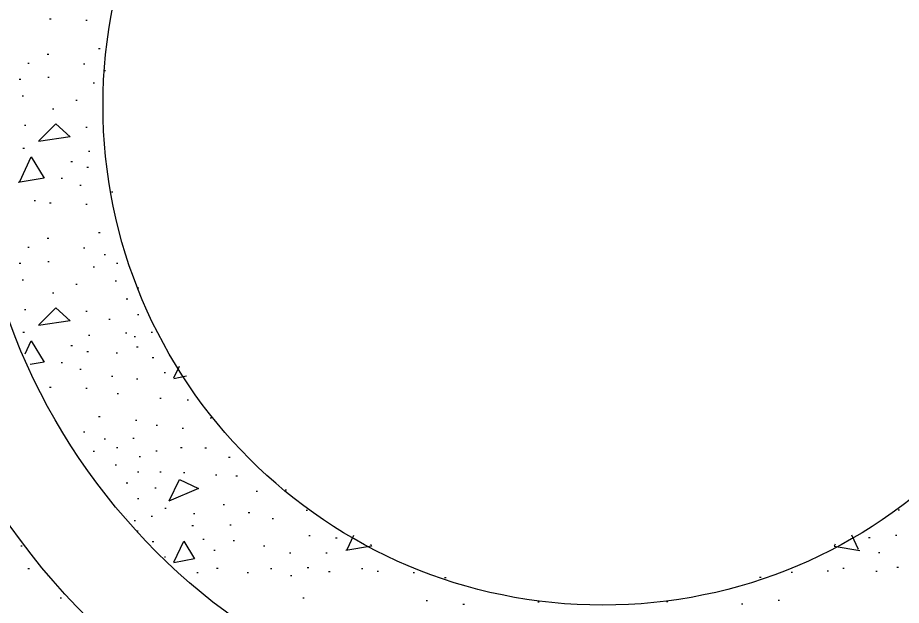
# Model space of a CAD drawing. Extents: x 2133490 to 2172050, y 2138301 to 2145980.
# Drawn here: x 2144647.97 to 2144671.02, y 2139157.2 to 2139172.54 of the extents above; entities that cross this region are included whole.
import ezdxf

# ---------------------------------------------------------------- set-up
doc = ezdxf.new("R2010")
doc.units = 0
doc.layers.add('Utilities_PR_Underground Sanitary Sewer', color=7, linetype='Continuous')

msp = doc.modelspace()

# ---------------------------------------------------------------- linework, layer by layer
at = {"layer": 'Utilities_PR_Underground Sanitary Sewer'}
for p, q in [((2144648.801, 2139172.503), (2144648.839, 2139172.503)), ((2144649.742, 2139172.471), (2144649.779, 2139172.471)), ((2144648.739, 2139171.58), (2144648.776, 2139171.58)), ((2144650.078, 2139171.732), (2144650.116, 2139171.732)), ((2144648.231, 2139171.349), (2144648.269, 2139171.349)), ((2144649.685, 2139171.331), (2144649.722, 2139171.331)), ((2144650.223, 2139171.154), (2144650.26, 2139171.154)), ((2144648.007, 2139170.93), (2144648.045, 2139170.93)), ((2144648.754, 2139170.978), (2144648.791, 2139170.978)), ((2144649.934, 2139170.833), (2144649.971, 2139170.833)), ((2144648.08, 2139170.497), (2144648.117, 2139170.497)), ((2144649.483, 2139170.385), (2144649.521, 2139170.385)), ((2144648.873, 2139170.159), (2144648.911, 2139170.159)), ((2144648.144, 2139169.726), (2144648.182, 2139169.726)), ((2144649.742, 2139169.678), (2144649.779, 2139169.678)), ((2144648.104, 2139169.133), (2144648.142, 2139169.133)), ((2144649.814, 2139169.051), (2144649.852, 2139169.051)), ((2144649.356, 2139168.782), (2144649.394, 2139168.782)), ((2144649.775, 2139168.631), (2144649.812, 2139168.631)), ((2144649.1, 2139168.342), (2144649.137, 2139168.342)), ((2144649.588, 2139168.165), (2144649.625, 2139168.165)), ((2144650.414, 2139167.988), (2144650.452, 2139167.988)), ((2144648.393, 2139167.762), (2144648.43, 2139167.762)), ((2144648.801, 2139167.7), (2144648.839, 2139167.7)), ((2144649.742, 2139167.667), (2144649.779, 2139167.667)), ((2144650.078, 2139166.928), (2144650.116, 2139166.928)), ((2144648.739, 2139166.776), (2144648.776, 2139166.776)), ((2144648.231, 2139166.542), (2144648.269, 2139166.542)), ((2144649.685, 2139166.527), (2144649.722, 2139166.527)), ((2144650.223, 2139166.351), (2144650.26, 2139166.351)), ((2144648.007, 2139166.124), (2144648.045, 2139166.124)), ((2144648.754, 2139166.174), (2144648.791, 2139166.174)), ((2144649.934, 2139166.03), (2144649.971, 2139166.03)), ((2144650.544, 2139166.124), (2144650.581, 2139166.124)), ((2144648.08, 2139165.691), (2144648.117, 2139165.691)), ((2144649.483, 2139165.579), (2144649.521, 2139165.579)), ((2144650.511, 2139165.669), (2144650.549, 2139165.669)), ((2144648.873, 2139165.355), (2144648.911, 2139165.355)), ((2144651.094, 2139165.485), (2144651.131, 2139165.485)), ((2144650.8, 2139165.193), (2144650.837, 2139165.193)), ((2144648.144, 2139164.922), (2144648.182, 2139164.922)), ((2144649.742, 2139164.872), (2144649.779, 2139164.872)), ((2144650.342, 2139164.666), (2144650.379, 2139164.666)), ((2144651.094, 2139164.785), (2144651.131, 2139164.785)), ((2144648.104, 2139164.327), (2144648.142, 2139164.327)), ((2144649.814, 2139164.247), (2144649.852, 2139164.247)), ((2144650.778, 2139164.312), (2144650.815, 2139164.312)), ((2144651.007, 2139164.215), (2144651.044, 2139164.215)), ((2144651.447, 2139164.327), (2144651.484, 2139164.327)), ((2144649.356, 2139163.976), (2144649.394, 2139163.976)), ((2144651.071, 2139163.946), (2144651.109, 2139163.946)), ((2144649.775, 2139163.824), (2144649.812, 2139163.824)), ((2144650.536, 2139163.785), (2144650.573, 2139163.785)), ((2144649.1, 2139163.536), (2144649.137, 2139163.536)), ((2144651.479, 2139163.665), (2144651.517, 2139163.665)), ((2144649.588, 2139163.359), (2144649.625, 2139163.359)), ((2144651.786, 2139163.272), (2144651.823, 2139163.272)), ((2144650.414, 2139163.182), (2144650.452, 2139163.182)), ((2144651.064, 2139163.11), (2144651.101, 2139163.11)), ((2144648.801, 2139162.893), (2144648.839, 2139162.893)), ((2144649.742, 2139162.861), (2144649.779, 2139162.861)), ((2144650.561, 2139162.724), (2144650.598, 2139162.724)), ((2144651.674, 2139162.605), (2144651.711, 2139162.605)), ((2144652.388, 2139162.557), (2144652.425, 2139162.557)), ((2144650.078, 2139162.124), (2144650.116, 2139162.124)), ((2144652.988, 2139162.092), (2144653.025, 2139162.092)), ((2144651.039, 2139162.027), (2144651.076, 2139162.027)), ((2144651.577, 2139161.898), (2144651.614, 2139161.898)), ((2144649.685, 2139161.721), (2144649.722, 2139161.721)), ((2144652.259, 2139161.818), (2144652.296, 2139161.818)), ((2144650.223, 2139161.544), (2144650.26, 2139161.544)), ((2144650.969, 2139161.562), (2144651.007, 2139161.562)), ((2144649.934, 2139161.223), (2144649.971, 2139161.223)), ((2144650.544, 2139161.32), (2144650.581, 2139161.32)), ((2144651.569, 2139161.233), (2144651.606, 2139161.233)), ((2144652.219, 2139161.32), (2144652.256, 2139161.32)), ((2144652.853, 2139161.305), (2144652.891, 2139161.305)), ((2144651.136, 2139161.079), (2144651.173, 2139161.079)), ((2144653.471, 2139161.064), (2144653.508, 2139161.064)), ((2144650.511, 2139160.862), (2144650.549, 2139160.862)), ((2144651.094, 2139160.678), (2144651.131, 2139160.678)), ((2144651.674, 2139160.678), (2144651.711, 2139160.678)), ((2144652.291, 2139160.663), (2144652.328, 2139160.663)), ((2144653.125, 2139160.599), (2144653.162, 2139160.599)), ((2144653.662, 2139160.574), (2144653.7, 2139160.574)), ((2144650.8, 2139160.39), (2144650.837, 2139160.39)), ((2144651.544, 2139160.263), (2144651.582, 2139160.263)), ((2144654.947, 2139160.213), (2144654.984, 2139160.213)), ((2144651.094, 2139159.981), (2144651.131, 2139159.981)), ((2144654.185, 2139160.18), (2144654.222, 2139160.18)), ((2144653.326, 2139159.827), (2144653.364, 2139159.827)), ((2144651.447, 2139159.523), (2144651.484, 2139159.523)), ((2144651.808, 2139159.732), (2144651.845, 2139159.732)), ((2144652.555, 2139159.596), (2144652.592, 2139159.596)), ((2144653.983, 2139159.62), (2144654.021, 2139159.62)), ((2144655.494, 2139159.683), (2144655.532, 2139159.683)), ((2144670.976, 2139159.683), (2144670.938, 2139159.683)), ((2144650.812, 2139159.506), (2144650.815, 2139159.506)), ((2144651.007, 2139159.411), (2144651.044, 2139159.411)), ((2144653.503, 2139159.299), (2144653.54, 2139159.299)), ((2144654.603, 2139159.466), (2144654.641, 2139159.466)), ((2144651.094, 2139159.14), (2144651.109, 2139159.14)), ((2144652.515, 2139159.284), (2144652.552, 2139159.284)), ((2144651.479, 2139158.859), (2144651.517, 2139158.859)), ((2144652.796, 2139158.924), (2144652.833, 2139158.924)), ((2144653.59, 2139158.884), (2144653.627, 2139158.884)), ((2144655.564, 2139159.021), (2144655.601, 2139159.021)), ((2144656.263, 2139158.956), (2144656.301, 2139158.956)), ((2144670.207, 2139158.956), (2144670.169, 2139158.956)), ((2144670.906, 2139159.021), (2144670.869, 2139159.021)), ((2144648.047, 2139158.747), (2144648.084, 2139158.747)), ((2144653.085, 2139158.635), (2144653.122, 2139158.635)), ((2144654.377, 2139158.747), (2144654.414, 2139158.747)), ((2144651.796, 2139158.466), (2144651.823, 2139158.466)), ((2144655.059, 2139158.57), (2144655.096, 2139158.57)), ((2144656.007, 2139158.57), (2144656.044, 2139158.57)), ((2144670.463, 2139158.57), (2144670.426, 2139158.57)), ((2144648.234, 2139158.154), (2144648.271, 2139158.154)), ((2144653.157, 2139158.169), (2144653.194, 2139158.169)), ((2144654.563, 2139158.154), (2144654.601, 2139158.154)), ((2144655.524, 2139158.187), (2144655.561, 2139158.187)), ((2144656.938, 2139158.154), (2144656.975, 2139158.154)), ((2144669.532, 2139158.154), (2144669.495, 2139158.154)), ((2144670.946, 2139158.187), (2144670.909, 2139158.187)), ((2144648.754, 2139157.978), (2144648.779, 2139157.978)), ((2144652.637, 2139158.057), (2144652.674, 2139158.057)), ((2144653.951, 2139158.057), (2144653.988, 2139158.057)), ((2144655.084, 2139157.978), (2144655.121, 2139157.978)), ((2144656.079, 2139158.082), (2144656.116, 2139158.082)), ((2144657.346, 2139158.09), (2144657.383, 2139158.09)), ((2144658.287, 2139158.057), (2144658.324, 2139158.057)), ((2144659.106, 2139157.92), (2144659.143, 2139157.92)), ((2144667.364, 2139157.92), (2144667.327, 2139157.92)), ((2144668.183, 2139158.057), (2144668.146, 2139158.057)), ((2144669.124, 2139158.09), (2144669.087, 2139158.09)), ((2144670.391, 2139158.082), (2144670.354, 2139158.082)), ((2144649.075, 2139157.39), (2144649.112, 2139157.39)), ((2144655.405, 2139157.39), (2144655.442, 2139157.39)), ((2144658.623, 2139157.318), (2144658.66, 2139157.318)), ((2144659.584, 2139157.224), (2144659.621, 2139157.224)), ((2144661.535, 2139157.286), (2144661.572, 2139157.286)), ((2144664.935, 2139157.286), (2144664.898, 2139157.286)), ((2144666.886, 2139157.224), (2144666.849, 2139157.224)), ((2144667.847, 2139157.318), (2144667.81, 2139157.318))]:
    msp.add_line(p, q, dxfattribs=at)
for points in [[(2144648.515, 2139169.32), (2144648.963, 2139169.768), (2144649.339, 2139169.422), (2144648.508, 2139169.3)], [(2144648.02, 2139168.262), (2144648.318, 2139168.907), (2144648.657, 2139168.347), (2144647.982, 2139168.235)], [(2144648.515, 2139164.514), (2144648.963, 2139164.962), (2144649.339, 2139164.618), (2144648.508, 2139164.496)], [(2144648.162, 2139163.765), (2144648.318, 2139164.103), (2144648.657, 2139163.543), (2144648.296, 2139163.481)], [(2144652.042, 2139163.13), (2144652.189, 2139163.436)], [(2144652.371, 2139163.175), (2144652.037, 2139163.112)], [(2144651.92, 2139159.924), (2144652.191, 2139160.477), (2144652.687, 2139160.243), (2144651.913, 2139159.914)], [(2144652.042, 2139158.326), (2144652.303, 2139158.869), (2144652.582, 2139158.411), (2144652.037, 2139158.306)], [(2144656.565, 2139158.652), (2144656.739, 2139159.031)], [(2144669.906, 2139158.652), (2144669.731, 2139159.031)], [(2144657.169, 2139158.792), (2144657.202, 2139158.737), (2144656.527, 2139158.625)], [(2144669.301, 2139158.792), (2144669.268, 2139158.737), (2144669.943, 2139158.625)]]:
    msp.add_lwpolyline(points, dxfattribs=at)
for radius in [22.401, 18.966, 16.477, 13.042]:
    msp.add_circle((2144663.235, 2139170.243), radius, dxfattribs=at)

doc.saveas('drawing.dxf')
